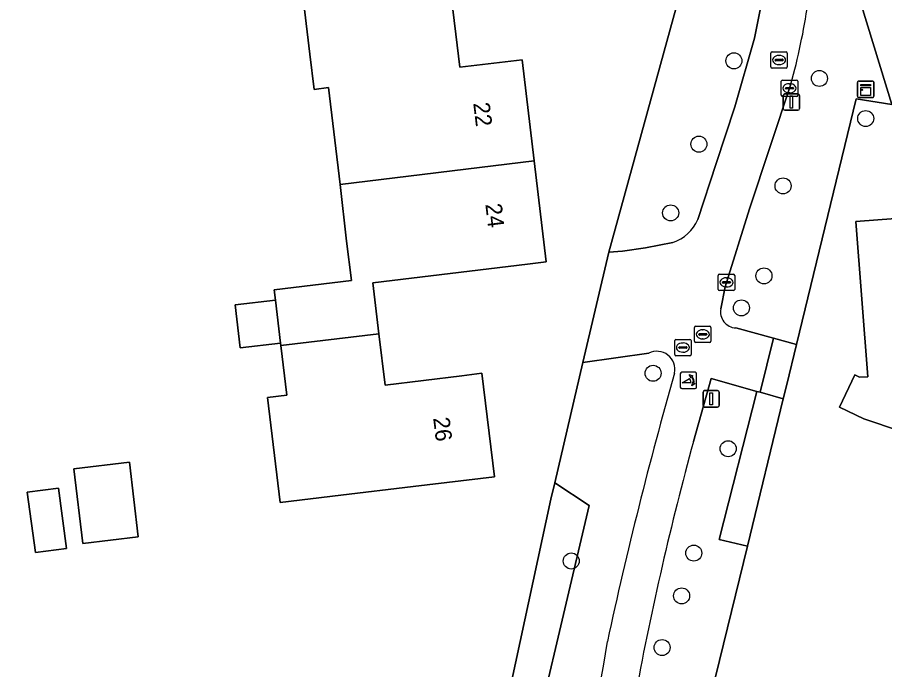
# Model space of a CAD drawing. Extents: x 163426 to 164192, y 380329 to 381641.
# Drawn here: x 163647.5 to 163700.4, y 380946.5 to 380986.3 of the extents above; entities that cross this region are included whole.
import ezdxf

# ---------------------------------------------------------------- set-up
doc = ezdxf.new("R2010")
doc.units = 0
for name, color, linetype in [('IMGEO_Boom', 7, 'Continuous'), ('IMGEO_Brandkraan', 7, 'Continuous'), ('IMGEO_Erf', 7, 'Continuous'), ('IMGEO_Groenvoorziening', 7, 'Continuous'), ('IMGEO_Kast', 7, 'Continuous'), ('IMGEO_Kolk', 7, 'Continuous'), ('IMGEO_Lichtmast', 7, 'Continuous'), ('IMGEO_Pand', 7, 'Continuous'), ('IMGEO_Pand_nummerreeks', 7, 'Continuous'), ('IMGEO_Poller', 7, 'Continuous'), ('IMGEO_Rioolput', 7, 'Continuous'), ('IMGEO_Voetpad_open', 7, 'Continuous')]:
    doc.layers.add(name, color=color, linetype=linetype)

msp = doc.modelspace()

# ---------------------------------------------------------------- linework, layer by layer
at = {"layer": 'IMGEO_Boom'}
for centre in [(163691.245, 380983.623), (163696.46, 380982.552), (163699.286, 380980.102), (163689.107, 380978.536), (163694.241, 380975.987), (163687.383, 380974.337), (163693.078, 380970.495), (163691.701, 380968.54), (163686.311, 380964.546), (163690.893, 380959.943), (163681.315, 380953.087), (163688.795, 380953.571), (163688.053, 380950.958), (163686.859, 380947.804)]:
    msp.add_circle(centre, 0.489, dxfattribs=at)
at = {"layer": 'IMGEO_Brandkraan'}
for p, q in [((163687.631, 380965.691), (163687.631, 380966.543)), ((163687.706, 380966.617), (163688.558, 380966.617)), ((163688.119, 380966.397), (163688.144, 380966.397)), ((163688.632, 380966.543), (163688.632, 380965.691)), ((163687.89, 380966.111), (163687.89, 380966.123)), ((163688.328, 380966.074), (163687.93, 380966.074)), ((163687.933, 380966.16), (163688.331, 380966.16)), ((163688.142, 380965.837), (163688.117, 380965.837)), ((163688.374, 380966.123), (163688.374, 380966.111)), ((163688.558, 380965.617), (163687.706, 380965.617))]:
    msp.add_line(p, q, dxfattribs=at)
for points in [[(163687.631, 380965.691), (163687.631, 380966.543)], [(163687.706, 380966.617), (163688.558, 380966.617)], [(163688.632, 380966.543), (163688.632, 380965.691)], [(163688.558, 380965.617), (163687.706, 380965.617)]]:
    msp.add_lwpolyline(points, dxfattribs=at)
for centre, radius, start, end in [((163687.708, 380966.541), 0.0765, 91.552, 178.448), ((163687.708, 380966.541), 0.0765, 91.552, 178.448), ((163688.556, 380966.541), 0.0765, 1.552, 88.448), ((163688.556, 380966.541), 0.0765, 1.552, 88.448), ((163687.93, 380966.12), 0.0403, 85.8775, 175.7526), ((163687.927, 380966.11), 0.0366, 178.938, 274.7102), ((163688.331, 380966.117), 0.043, 264.8664, 352.4533), ((163688.335, 380966.122), 0.0386, 1.7309, 96.639), ((163687.708, 380965.693), 0.0765, 181.552, 268.448), ((163687.708, 380965.693), 0.0765, 181.552, 268.448), ((163688.556, 380965.693), 0.0765, 271.552, 358.448), ((163688.556, 380965.693), 0.0765, 271.552, 358.448)]:
    msp.add_arc(centre, radius, start, end, dxfattribs=at)
for centre, major_axis, ratio, start_param, end_param in [((163688.118, 380966.117), (-0.387, 0.002), 0.722429, 4.712389, 7.853982), ((163688.143, 380966.117), (-0.39, 0.002), 0.717154, 1.570796, 4.712389)]:
    msp.add_ellipse(centre, major_axis=major_axis, ratio=ratio, start_param=start_param, end_param=end_param, dxfattribs=at)
at = {"layer": 'IMGEO_Erf'}
for points in [[(163663.591, 380966.244), (163663.573, 380966.393), (163661.104, 380966.1), (163660.793, 380968.724), (163663.259, 380969.017), (163663.183, 380969.65), (163667.895, 380970.214), (163667.607, 380972.62), (163667.204, 380976.071), (163666.496, 380981.987), (163665.621, 380981.882), (163665.363, 380984.037), (163664.769, 380989.001)], [(163673.922, 380988.118), (163674.51, 380983.233), (163678.317, 380983.691), (163679.055, 380977.525), (163679.794, 380971.352), (163678.653, 380971.215), (163669.196, 380970.076), (163669.578, 380966.954), (163669.961, 380963.829), (163674.63, 380964.401), (163675.86, 380964.552), (163676.624, 380958.231), (163671.66, 380957.636), (163667.246, 380957.107), (163663.552, 380956.664), (163662.784, 380963.076), (163663.953, 380963.216), (163663.591, 380966.244)], [(163621.755, 380926.366), (163673.053, 380926.869), (163676.033, 380938.16), (163680.075, 380956.866), (163680.308, 380957.867), (163682.02, 380965.213), (163683.611, 380971.935), (163687.932, 380987.632)], [(163700.884, 380980.954), (163698.7, 380981.311), (163695.058, 380966.307), (163694.466, 380963.866), (163694.252, 380962.987), (163692.065, 380954), (163689.392, 380943.015), (163694.379, 380943.385), (163698.175, 380943.666), (163701.426, 380943.907)], [(163701.401, 380961.007), (163699.18, 380961.769), (163697.694, 380962.474), (163698.631, 380964.449), (163698.905, 380964.302), (163699.414, 380964.341), (163698.689, 380973.807), (163704.87, 380974.278)]]:
    msp.add_lwpolyline(points, dxfattribs=at)
for points in [[(163650.961, 380958.71), (163654.345, 380959.116), (163654.89, 380954.57), (163651.506, 380954.165)], [(163648.115, 380957.286), (163650.014, 380957.54), (163650.507, 380953.858), (163648.607, 380953.604)]]:
    msp.add_lwpolyline(points, close=True, dxfattribs=at)
at = {"layer": 'IMGEO_Groenvoorziening'}
for points in [[(163692.566, 380990.347), (163687.932, 380987.632), (163683.611, 380971.935), (163684.445, 380972.008), (163685.839, 380972.21), (163687.514, 380972.538)], [(163691.355, 380967.314), (163693.657, 380966.688), (163695.058, 380966.307), (163698.7, 380981.311), (163700.884, 380980.954), (163698.261, 380989.541)], [(163689.041, 380973.927), (163690.17, 380977.364), (163691.306, 380980.82), (163692.508, 380985.002), (163693.012, 380987.568)], [(163694.721, 380982.194), (163692.186, 380974.589), (163690.709, 380969.835), (163690.437, 380968.488)], [(163686.047, 380965.773), (163682.02, 380965.213), (163680.308, 380957.867), (163682.408, 380956.467), (163677.946, 380937.558), (163676.033, 380938.16), (163673.053, 380926.869), (163679.401, 380926.931), (163680.844, 380933.54), (163681.363, 380936.124)], [(163692.065, 380954), (163690.34, 380954.397), (163692.637, 380963.444), (163689.855, 380964.23), (163688.77, 380960.376)], [(163682.492, 380930.525), (163681.74, 380926.958), (163685.488, 380926.999), (163687.297, 380934.382), (163688.852, 380940.788), (163689.392, 380943.015), (163692.065, 380954)]]:
    msp.add_lwpolyline(points, dxfattribs=at)
for points in [[(163694.252, 380962.987), (163692.839, 380963.387), (163692.637, 380963.444), (163690.34, 380954.397), (163692.065, 380954)], [(163680.308, 380957.867), (163680.075, 380956.866), (163676.033, 380938.16), (163677.946, 380937.558), (163682.408, 380956.467)]]:
    msp.add_lwpolyline(points, close=True, dxfattribs=at)
for centre, radius, start, end in [((163655.337, 380993.074), 40.859, 344.5569, 351.6011), ((163686.67, 380975), 2.603, 288.9302, 335.6507), ((163691.414, 380968.306), 0.994, 169.4468, 266.5999), ((163686.54, 380964.787), 1.103, 348.0242, 116.5749), ((163935.768, 380893.769), 258.048, 164.07832, 167.8278), ((163873.209, 380910.046), 191.183, 164.73662, 169.43207), ((163333.357, 381004.642), 354.687, 348.86162, 350.84002)]:
    msp.add_arc(centre, radius, start, end, dxfattribs=at)
at = {"layer": 'IMGEO_Kast'}
for p, q in [((163698.785, 380981.462), (163698.785, 380982.303)), ((163698.785, 380982.303), (163698.785, 380981.462)), ((163698.86, 380982.387), (163699.701, 380982.387)), ((163699.701, 380982.387), (163698.86, 380982.387)), ((163699.785, 380982.312), (163699.785, 380981.471)), ((163699.785, 380981.471), (163699.785, 380982.312)), ((163699.71, 380981.387), (163698.869, 380981.387)), ((163698.869, 380981.387), (163699.71, 380981.387))]:
    msp.add_line(p, q, dxfattribs=at)
for points in [[(163698.98, 380982.177), (163699.58, 380982.177), (163699.58, 380982.092), (163698.98, 380982.092), (163698.98, 380982.177)], [(163698.98, 380982.002), (163699.58, 380982.002), (163699.58, 380981.513), (163698.98, 380981.513), (163698.98, 380982.002)]]:
    msp.add_lwpolyline(points, dxfattribs=at)
msp.add_circle((163699.064, 380981.851), 0.0377, dxfattribs=at)
for centre, start, end in [((163698.863, 380982.309), 92.4484, 184.2845), ((163698.863, 380982.309), 92.4484, 184.2845), ((163699.707, 380982.309), 2.4484, 94.2845), ((163699.707, 380982.309), 2.4484, 94.2845), ((163698.863, 380981.465), 182.4484, 274.2845), ((163698.863, 380981.465), 182.4484, 274.2845), ((163699.707, 380981.465), 272.4484, 4.2845), ((163699.707, 380981.465), 272.4484, 4.2845)]:
    msp.add_arc(centre, 0.0779, start, end, dxfattribs=at)
at = {"layer": 'IMGEO_Kolk'}
for p, q in [((163694.136, 380981.523), (163694.136, 380982.375)), ((163694.211, 380982.449), (163695.063, 380982.449)), ((163694.624, 380982.229), (163694.649, 380982.229)), ((163695.137, 380982.375), (163695.137, 380981.523)), ((163694.395, 380981.943), (163694.395, 380981.955)), ((163694.833, 380981.906), (163694.435, 380981.906)), ((163694.438, 380981.992), (163694.836, 380981.992)), ((163694.647, 380981.669), (163694.622, 380981.669)), ((163694.879, 380981.955), (163694.879, 380981.943)), ((163695.063, 380981.449), (163694.211, 380981.449)), ((163690.289, 380969.673), (163690.289, 380970.525)), ((163690.364, 380970.599), (163691.216, 380970.599)), ((163691.29, 380970.525), (163691.29, 380969.673)), ((163690.548, 380970.093), (163690.548, 380970.105)), ((163690.986, 380970.056), (163690.588, 380970.056)), ((163690.591, 380970.142), (163690.989, 380970.142)), ((163690.777, 380970.379), (163690.802, 380970.379)), ((163691.032, 380970.105), (163691.032, 380970.093)), ((163691.216, 380969.599), (163690.364, 380969.599)), ((163690.8, 380969.819), (163690.775, 380969.819))]:
    msp.add_line(p, q, dxfattribs=at)
for points in [[(163694.136, 380981.523), (163694.136, 380982.375)], [(163694.211, 380982.449), (163695.063, 380982.449)], [(163695.137, 380982.375), (163695.137, 380981.523)], [(163695.063, 380981.449), (163694.211, 380981.449)], [(163690.289, 380969.673), (163690.289, 380970.525)], [(163690.364, 380970.599), (163691.216, 380970.599)], [(163691.29, 380970.525), (163691.29, 380969.673)], [(163691.216, 380969.599), (163690.364, 380969.599)]]:
    msp.add_lwpolyline(points, dxfattribs=at)
for centre, radius, start, end in [((163694.213, 380982.373), 0.0765, 91.552, 178.448), ((163694.213, 380982.373), 0.0765, 91.552, 178.448), ((163695.061, 380982.373), 0.0765, 1.552, 88.448), ((163695.061, 380982.373), 0.0765, 1.552, 88.448), ((163694.435, 380981.952), 0.0403, 85.8775, 175.7526), ((163694.432, 380981.942), 0.0366, 178.938, 274.7102), ((163694.836, 380981.949), 0.043, 264.8664, 352.4533), ((163694.84, 380981.954), 0.0386, 1.7309, 96.639), ((163694.213, 380981.525), 0.0765, 181.552, 268.448), ((163694.213, 380981.525), 0.0765, 181.552, 268.448), ((163695.061, 380981.525), 0.0765, 271.552, 358.448), ((163695.061, 380981.525), 0.0765, 271.552, 358.448), ((163690.366, 380970.523), 0.0765, 91.552, 178.448), ((163690.366, 380970.523), 0.0765, 91.552, 178.448), ((163691.214, 380970.523), 0.0765, 1.552, 88.448), ((163691.214, 380970.523), 0.0765, 1.552, 88.448), ((163690.588, 380970.102), 0.0403, 85.8775, 175.7526), ((163690.585, 380970.092), 0.0366, 178.938, 274.7102), ((163690.989, 380970.099), 0.043, 264.8664, 352.4533), ((163690.993, 380970.104), 0.0386, 1.7309, 96.639), ((163690.366, 380969.675), 0.0765, 181.552, 268.448), ((163690.366, 380969.675), 0.0765, 181.552, 268.448), ((163691.214, 380969.675), 0.0765, 271.552, 358.448), ((163691.214, 380969.675), 0.0765, 271.552, 358.448)]:
    msp.add_arc(centre, radius, start, end, dxfattribs=at)
for centre, major_axis, ratio, start_param, end_param in [((163694.623, 380981.949), (-0.387, 0.002), 0.722429, 4.712389, 7.853982), ((163694.648, 380981.949), (-0.39, 0.002), 0.717154, 1.570796, 4.712389), ((163690.776, 380970.099), (-0.387, 0.002), 0.722429, 4.712389, 7.853982), ((163690.801, 380970.099), (-0.39, 0.002), 0.717154, 1.570796, 4.712389)]:
    msp.add_ellipse(centre, major_axis=major_axis, ratio=ratio, start_param=start_param, end_param=end_param, dxfattribs=at)
at = {"layer": 'IMGEO_Lichtmast'}
for p, q in [((163694.257, 380980.706), (163694.257, 380981.506)), ((163694.257, 380981.506), (163694.257, 380980.706)), ((163694.357, 380981.606), (163695.147, 380981.606)), ((163695.147, 380981.606), (163694.357, 380981.606)), ((163695.247, 380981.506), (163695.247, 380980.706)), ((163695.247, 380980.706), (163695.247, 380981.506)), ((163695.147, 380980.606), (163694.357, 380980.606)), ((163694.357, 380980.606), (163695.147, 380980.606)), ((163689.358, 380962.588), (163689.358, 380963.388)), ((163689.358, 380963.388), (163689.358, 380962.588)), ((163689.458, 380963.488), (163690.248, 380963.488)), ((163690.248, 380963.488), (163689.458, 380963.488)), ((163690.348, 380963.388), (163690.348, 380962.588)), ((163690.348, 380962.588), (163690.348, 380963.388)), ((163690.248, 380962.488), (163689.458, 380962.488)), ((163689.458, 380962.488), (163690.248, 380962.488))]:
    msp.add_line(p, q, dxfattribs=at)
for points in [[(163694.677, 380981.481), (163694.827, 380981.481), (163694.827, 380980.731), (163694.677, 380980.731), (163694.677, 380981.481)], [(163689.778, 380963.363), (163689.928, 380963.363), (163689.928, 380962.613), (163689.778, 380962.613), (163689.778, 380963.363)]]:
    msp.add_lwpolyline(points, dxfattribs=at)
for centre, start, end in [((163694.357, 380981.506), 90, 180), ((163694.357, 380981.506), 90, 180), ((163695.147, 380981.506), 0, 90), ((163695.147, 380981.506), 360, 90), ((163694.357, 380980.706), 180, 270), ((163694.357, 380980.706), 180, 270), ((163695.147, 380980.706), 270, 0), ((163695.147, 380980.706), 270, 0), ((163689.458, 380963.388), 90, 180), ((163689.458, 380963.388), 90, 180), ((163690.248, 380963.388), 0, 90), ((163690.248, 380963.388), 360, 90), ((163689.458, 380962.588), 180, 270), ((163689.458, 380962.588), 180, 270), ((163690.248, 380962.588), 270, 0), ((163690.248, 380962.588), 270, 0)]:
    msp.add_arc(centre, 0.1, start, end, dxfattribs=at)
at = {"layer": 'IMGEO_Pand'}
for points in [[(163679.055, 380977.525), (163678.317, 380983.691), (163674.51, 380983.233), (163673.922, 380988.118), (163674.451, 380988.088), (163674.496, 380988.405), (163664.769, 380989.001), (163665.363, 380984.037), (163665.621, 380981.882), (163666.496, 380981.987), (163667.204, 380976.071)], [(163679.055, 380977.525), (163667.204, 380976.071), (163667.607, 380972.62), (163667.895, 380970.214), (163663.183, 380969.65), (163663.259, 380969.017), (163663.573, 380966.393), (163663.591, 380966.244), (163669.578, 380966.954), (163669.196, 380970.076), (163678.653, 380971.215), (163679.794, 380971.352)], [(163708.346, 380968.537), (163705.33, 380968.305), (163704.965, 380973.042), (163704.87, 380974.278), (163698.689, 380973.807), (163699.414, 380964.341), (163698.905, 380964.302), (163698.631, 380964.449), (163697.694, 380962.474), (163699.18, 380961.769), (163701.401, 380961.007), (163702.673, 380960.79), (163702.48, 380959.829), (163702.774, 380959.774), (163707.761, 380960.136), (163709.047, 380960.229), (163708.915, 380962.235)], [(163663.259, 380969.017), (163660.793, 380968.724), (163661.104, 380966.1), (163663.573, 380966.393)], [(163663.591, 380966.244), (163663.953, 380963.216), (163662.784, 380963.076), (163663.552, 380956.664), (163667.246, 380957.107), (163671.66, 380957.636), (163676.624, 380958.231), (163675.86, 380964.552), (163674.63, 380964.401), (163669.961, 380963.829), (163669.578, 380966.954)], [(163650.961, 380958.71), (163651.506, 380954.165), (163654.89, 380954.57), (163654.345, 380959.116)], [(163648.115, 380957.286), (163648.607, 380953.604), (163650.507, 380953.858), (163650.014, 380957.54)]]:
    msp.add_lwpolyline(points, close=True, dxfattribs=at)
at = {"layer": 'IMGEO_Poller'}
for p, q in [((163687.972, 380964.512), (163687.972, 380963.705)), ((163687.972, 380964.512), (163687.972, 380963.705)), ((163688.874, 380964.607), (163688.066, 380964.607)), ((163688.874, 380964.607), (163688.066, 380964.607)), ((163688.968, 380963.705), (163688.968, 380964.512)), ((163688.968, 380963.705), (163688.968, 380964.512)), ((163688.066, 380963.61), (163688.874, 380963.61)), ((163688.066, 380963.61), (163688.874, 380963.61))]:
    msp.add_line(p, q, dxfattribs=at)
for points in [[(163688.607, 380963.963), (163688.094, 380963.963), (163688.524, 380964.238)], [(163688.651, 380964.336), (163688.639, 380964.263), (163688.514, 380964.468)], [(163688.514, 380964.468), (163688.745, 380964.402), (163688.674, 380964.37)], [(163688.667, 380963.791), (163688.733, 380964.022), (163688.763, 380963.954)], [(163688.799, 380963.927), (163688.871, 380963.916), (163688.667, 380963.791)]]:
    msp.add_lwpolyline(points, dxfattribs=at)
for centre, radius, start, end in [((163688.066, 380964.512), 0.0946, 90, 180), ((163688.066, 380964.512), 0.0946, 90, 180), ((163688.279, 380964.013), 0.332, 351.3247, 42.4854), ((163688.293, 380964.023), 0.476, 351.7527, 41.1691), ((163688.293, 380964.023), 0.516, 349.3569, 42.2912), ((163688.874, 380964.512), 0.0946, 0, 90), ((163688.874, 380964.512), 0.0946, 0, 90), ((163688.066, 380963.705), 0.0946, 180, 270), ((163688.066, 380963.705), 0.0946, 180, 270), ((163688.874, 380963.705), 0.0946, 270, 0), ((163688.874, 380963.705), 0.0946, 270, 0)]:
    msp.add_arc(centre, radius, start, end, dxfattribs=at)
at = {"layer": 'IMGEO_Rioolput'}
for p, q in [((163693.499, 380983.248), (163693.499, 380984.1)), ((163693.574, 380984.174), (163694.426, 380984.174)), ((163693.987, 380983.954), (163694.012, 380983.954)), ((163694.5, 380984.1), (163694.5, 380983.248)), ((163693.758, 380983.668), (163693.758, 380983.68)), ((163694.196, 380983.631), (163693.798, 380983.631)), ((163693.801, 380983.717), (163694.199, 380983.717)), ((163694.01, 380983.394), (163693.985, 380983.394)), ((163694.242, 380983.68), (163694.242, 380983.668)), ((163694.426, 380983.174), (163693.574, 380983.174)), ((163688.842, 380966.5), (163688.842, 380967.352)), ((163688.917, 380967.426), (163689.769, 380967.426)), ((163689.843, 380967.352), (163689.843, 380966.5)), ((163689.101, 380966.92), (163689.101, 380966.932)), ((163689.539, 380966.883), (163689.141, 380966.883)), ((163689.144, 380966.969), (163689.542, 380966.969)), ((163689.33, 380967.206), (163689.355, 380967.206)), ((163689.585, 380966.932), (163689.585, 380966.92)), ((163689.769, 380966.426), (163688.917, 380966.426)), ((163689.353, 380966.646), (163689.328, 380966.646))]:
    msp.add_line(p, q, dxfattribs=at)
for points in [[(163693.499, 380983.248), (163693.499, 380984.1)], [(163693.574, 380984.174), (163694.426, 380984.174)], [(163694.5, 380984.1), (163694.5, 380983.248)], [(163694.426, 380983.174), (163693.574, 380983.174)], [(163688.842, 380966.5), (163688.842, 380967.352)], [(163688.917, 380967.426), (163689.769, 380967.426)], [(163689.843, 380967.352), (163689.843, 380966.5)], [(163689.769, 380966.426), (163688.917, 380966.426)]]:
    msp.add_lwpolyline(points, dxfattribs=at)
for centre, radius, start, end in [((163693.576, 380984.098), 0.0765, 91.552, 178.448), ((163693.576, 380984.098), 0.0765, 91.552, 178.448), ((163694.424, 380984.098), 0.0765, 1.552, 88.448), ((163694.424, 380984.098), 0.0765, 1.552, 88.448), ((163693.576, 380983.25), 0.0765, 181.552, 268.448), ((163693.576, 380983.25), 0.0765, 181.552, 268.448), ((163693.798, 380983.677), 0.0403, 85.8775, 175.7526), ((163693.795, 380983.667), 0.0366, 178.938, 274.7102), ((163694.199, 380983.674), 0.043, 264.8664, 352.4533), ((163694.203, 380983.679), 0.0386, 1.7309, 96.639), ((163694.424, 380983.25), 0.0765, 271.552, 358.448), ((163694.424, 380983.25), 0.0765, 271.552, 358.448), ((163688.919, 380967.35), 0.0765, 91.552, 178.448), ((163688.919, 380967.35), 0.0765, 91.552, 178.448), ((163689.767, 380967.35), 0.0765, 1.552, 88.448), ((163689.767, 380967.35), 0.0765, 1.552, 88.448), ((163689.141, 380966.929), 0.0403, 85.8775, 175.7526), ((163689.138, 380966.919), 0.0366, 178.938, 274.7102), ((163689.542, 380966.926), 0.043, 264.8664, 352.4533), ((163689.546, 380966.931), 0.0386, 1.7309, 96.639), ((163688.919, 380966.502), 0.0765, 181.552, 268.448), ((163688.919, 380966.502), 0.0765, 181.552, 268.448), ((163689.767, 380966.502), 0.0765, 271.552, 358.448), ((163689.767, 380966.502), 0.0765, 271.552, 358.448)]:
    msp.add_arc(centre, radius, start, end, dxfattribs=at)
for centre, major_axis, ratio, start_param, end_param in [((163693.986, 380983.674), (-0.387, 0.002), 0.722429, 4.712389, 7.853982), ((163694.011, 380983.674), (-0.39, 0.002), 0.717154, 1.570796, 4.712389), ((163689.329, 380966.926), (-0.387, 0.002), 0.722429, 4.712389, 7.853982), ((163689.354, 380966.926), (-0.39, 0.002), 0.717154, 1.570796, 4.712389)]:
    msp.add_ellipse(centre, major_axis=major_axis, ratio=ratio, start_param=start_param, end_param=end_param, dxfattribs=at)
at = {"layer": 'IMGEO_Voetpad_open'}
for points in [[(163698.261, 380989.541), (163700.884, 380980.954), (163706.124, 380980.097), (163706.397, 380978.148), (163791.615, 380991.037)], [(163693.012, 380987.568), (163692.508, 380985.002), (163691.306, 380980.82), (163690.17, 380977.364), (163689.041, 380973.927)], [(163690.437, 380968.488), (163690.709, 380969.835), (163692.186, 380974.589), (163694.721, 380982.194)], [(163687.514, 380972.538), (163685.839, 380972.21), (163684.445, 380972.008), (163683.611, 380971.935), (163682.02, 380965.213), (163686.047, 380965.773)], [(163688.77, 380960.376), (163689.855, 380964.23), (163692.637, 380963.444), (163692.839, 380963.387), (163693.657, 380966.688), (163691.355, 380967.314)]]:
    msp.add_lwpolyline(points, dxfattribs=at)
msp.add_lwpolyline([(163695.058, 380966.307), (163693.657, 380966.688), (163692.839, 380963.387), (163694.252, 380962.987), (163694.466, 380963.866)], close=True, dxfattribs=at)
for centre, radius, start, end in [((163655.337, 380993.074), 40.859, 344.5569, 351.6011), ((163686.67, 380975), 2.603, 288.9302, 335.6507), ((163691.414, 380968.306), 0.994, 169.4468, 266.5999), ((163686.54, 380964.787), 1.103, 348.0242, 116.5749), ((163935.768, 380893.769), 258.048, 164.07832, 167.8278), ((163873.209, 380910.046), 191.183, 164.73662, 169.43207), ((163333.357, 381004.642), 354.687, 348.86162, 350.84002)]:
    msp.add_arc(centre, radius, start, end, dxfattribs=at)

# ---------------------------------------------------------------- texts
at = {"layer": 'IMGEO_Pand_nummerreeks'}
for s, rotation, p in [('22', 276.8259, (163675.332, 380981.04)), ('24', 276.8237, (163676.07, 380974.867)), ('26', 276.8917, (163672.886, 380961.818))]:
    msp.add_text(s, height=1, rotation=rotation, dxfattribs=at).set_placement(p)

doc.saveas('drawing.dxf')
